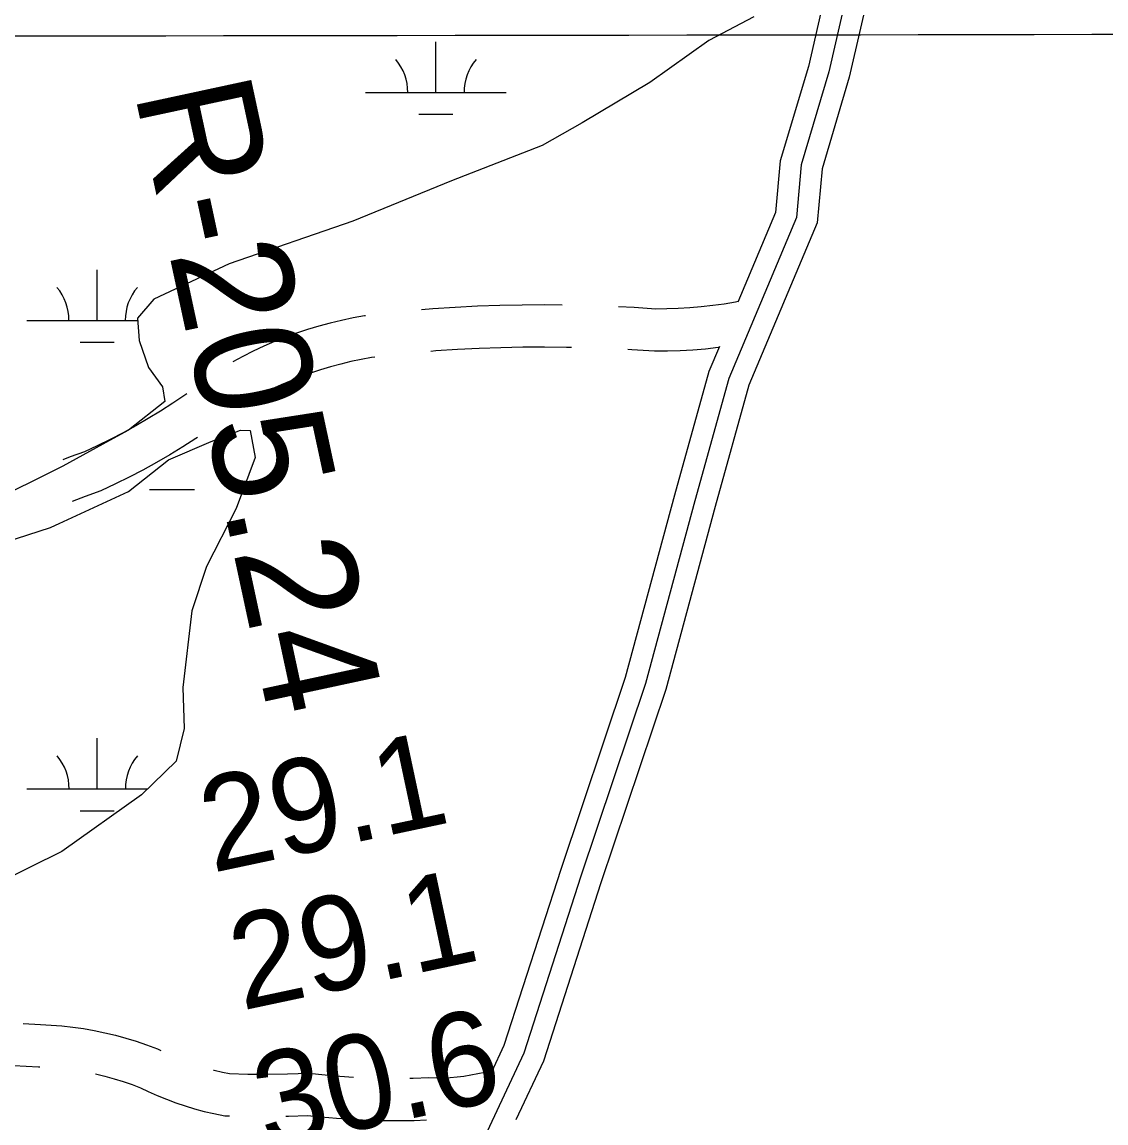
# Model space of a CAD drawing. Extents: x 3297772 to 3335630, y 634068 to 659439.
# Drawn here: x 3326926 to 3327695, y 647790 to 648571 of the extents above; entities that cross this region are included whole.
import ezdxf

# ---------------------------------------------------------------- set-up
doc = ezdxf.new("R2010")
doc.units = 0
for name, color, linetype in [('V-GRID-MAJR', 7, 'Continuous'), ('V-RIVR-EDGE', 7, 'Continuous'), ('V-RIVR-RANG', 7, 'Continuous'), ('V-RIVR-RANG-IDEN', 7, 'Continuous'), ('V-ROAD-CNTR', 7, 'Continuous'), ('V-WETL-SWMP', 7, 'Continuous')]:
    doc.layers.add(name, color=color, linetype=linetype)

msp = doc.modelspace()

# ---------------------------------------------------------------- linework, layer by layer
at = {"layer": 'V-GRID-MAJR'}
msp.add_spline([(3301875.511, 648538.54), (3307136.054, 648541.983), (3312396.597, 648546.191), (3317657.139, 648551.165), (3322917.681, 648556.903), (3328178.222, 648563.407), (3333438.761, 648570.676), (3333438.762, 648570.676)], degree=3, dxfattribs=at)
at = {"layer": 'V-RIVR-EDGE'}
msp.add_spline([(3333439.402885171, 648130.067855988), (3333432.2550225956, 648128.6038350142), (3333393.4567422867, 648121.3315154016), (3333365.9123509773, 648117.1337919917), (3333332.1679445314, 648114.8904143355), (3333298.427373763, 648114.1982391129), (3333260.8068790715, 648112.7400518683), (3333230.1687131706, 648112.0402052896), (3333195.2589870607, 648109.0241031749), (3333136.2979518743, 648102.9650492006), (3333088.585052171, 648097.6537877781), (3333047.077921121, 648092.7149842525), (3333001.6860715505, 648085.0711656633), (3332967.9320759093, 648078.9497819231), (3332933.4130271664, 648077.0961227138), (3332910.9177151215, 648075.9883382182), (3332895.0140544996, 648074.4764514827), (3332874.457745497, 648073.3638723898), (3332860.8770528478, 648070.2950297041), (3332849.229609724, 648064.8945887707), (3332842.244404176, 648062.9728462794), (3332806.9516720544, 648061.8967061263), (3332785.2252487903, 648058.0723995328), (3332742.937721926, 648051.1965108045), (3332702.2061920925, 648046.2557894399), (3332606.0019147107, 648034.4717826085), (3332570.696716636, 648028.3542345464), (3332514.829456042, 648018.7973037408), (3332458.5734359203, 648008.853531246), (3332396.116441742, 648000.4763038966), (3332317.749074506, 647987.8725855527), (3332285.5481991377, 647982.5229673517), (3332246.364994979, 647976.4150084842), (3332207.9612277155, 647971.8563342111), (3332152.8781986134, 647965.787691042), (3332088.4917905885, 647961.2932643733), (3332048.919826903, 647954.7984638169), (3332019.0476730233, 647950.2186933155), (3331983.3527565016, 647943.326502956), (3331945.32911849, 647935.6644648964), (3331897.9973069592, 647927.6376402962), (3331843.2934481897, 647918.0778327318), (3331788.9754721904, 647907.7414650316), (3331738.1553730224, 647900.498871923), (3331714.1069407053, 647898.6193218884), (3331693.9298020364, 647894.0155784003), (3331644.660905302, 647886.7691496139), (3331609.3547483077, 647880.2638009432), (3331580.2591545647, 647876.0699132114), (3331563.1959277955, 647876.112105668), (3331548.0726629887, 647876.5373041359), (3331538.376688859, 647876.1734765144), (3331524.797914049, 647873.8802350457), (3331503.455455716, 647868.5037670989), (3331463.879656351, 647860.4577641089), (3331402.971946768, 647851.3010998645), (3331393.2654245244, 647846.6714655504), (3331382.005782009, 647841.270065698), (3331348.642463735, 647836.3111248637), (3331302.4788486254, 647830.2204265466), (3331254.767866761, 647825.6847663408), (3331162.072973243, 647821.6481414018), (3331119.0242289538, 647820.5911796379), (3331084.5013445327, 647817.1863179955), (3331048.0327446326, 647811.0716466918), (3330992.9487566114, 647804.615202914), (3330947.5645783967, 647800.0737891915), (3330916.9197000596, 647796.6593383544), (3330882.0138096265, 647795.1944386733), (3330846.7143650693, 647791.4036942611), (3330781.9372796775, 647785.7468246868), (3330745.081838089, 647780.0209129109), (3330721.8138015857, 647780.0784480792), (3330687.3081777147, 647783.6539973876), (3330659.001610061, 647784.8874003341), (3330629.5278049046, 647784.5724776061), (3330565.141396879, 647780.0780509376), (3330512.7758487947, 647775.1660971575), (3330464.291183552, 647771.4079560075), (3330411.146198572, 647764.9467176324), (3330328.9113733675, 647756.6183951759), (3330280.8135498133, 647752.4714944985), (3330223.009204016, 647743.6949595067), (3330159.7727729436, 647733.7684475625), (3330098.868899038, 647726.1629857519), (3330018.571159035, 647717.0542674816), (3329963.872094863, 647709.4334629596), (3329917.707520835, 647702.9549640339), (3329903.3569804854, 647702.2148428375), (3329890.559560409, 647702.24648718), (3329873.5078406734, 647706.9422869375), (3329862.2635408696, 647707.745696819), (3329851.7881298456, 647705.8325846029), (3329827.7272315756, 647698.9116266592), (3329814.5381752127, 647697.3930274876), (3329809.4948494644, 647696.6298922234), (3329807.9484416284, 647698.572730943), (3329806.7927111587, 647701.6780125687), (3329801.7522621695, 647702.0782791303), (3329782.7481145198, 647701.3496649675), (3329745.5125436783, 647698.7271169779), (3329718.7466303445, 647695.6908775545), (3329678.0198951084, 647692.689159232), (3329648.1496590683, 647688.8849899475), (3329601.98412612, 647682.0186904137), (3329556.208311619, 647675.9270331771), (3329520.914620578, 647674.4630924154), (3329508.119118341, 647675.2703379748), (3329497.2683726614, 647678.399592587), (3329465.4591335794, 647674.6002178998), (3329435.205891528, 647672.7360105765), (3329406.1170102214, 647671.2567271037), (3329386.7317744, 647673.2436761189), (3329372.008776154, 647678.7093235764), (3329360.7673531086, 647680.676135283), (3329347.584050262, 647681.4843397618), (3329329.3564627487, 647681.1416083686), (3329318.8743392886, 647676.5138918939), (3329309.9520485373, 647675.3725452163), (3329285.5186923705, 647674.6573559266), (3329264.1810286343, 647671.2198910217), (3329230.048821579, 647668.977472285), (3329205.6221778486, 647670.9768872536), (3329192.8209220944, 647669.4573291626), (3329173.815815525, 647668.3409143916), (3329159.8578703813, 647669.5388373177), (3329154.8241338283, 647672.653708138), (3329142.020001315, 647669.9707482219), (3329119.520853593, 647667.3117612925), (3329104.393753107, 647666.1857573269), (3329092.369057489, 647665.0520820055), (3329070.2644228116, 647665.1067404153), (3329052.4236769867, 647664.3752494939), (3329042.7296206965, 647664.7870230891), (3329037.306165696, 647667.1272516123), (3329035.37579293, 647670.6222516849), (3329031.115739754, 647672.9596034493), (3329023.360686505, 647673.3665824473), (3329005.914453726, 647675.3487368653), (3328975.6755954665, 647679.3015386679), (3328944.6582592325, 647682.0928564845), (3328895.408540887, 647682.6024398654), (3328867.4964862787, 647686.5494881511), (3328838.8040358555, 647688.5594512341), (3328809.335025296, 647690.1835315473), (3328773.661205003, 647691.8229545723), (3328729.0583815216, 647689.6064266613), (3328666.2442721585, 647693.6397776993), (3328624.75248382, 647694.9057839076), (3328580.157331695, 647695.7916608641), (3328546.800725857, 647693.5473242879), (3328506.840961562, 647687.0534826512), (3328492.870550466, 647683.2099976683), (3328482.7675973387, 647675.0911167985), (3328471.904385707, 647673.1789635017), (3328434.2790964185, 647669.781773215), (3328399.369370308, 647666.7656711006), (3328372.5957856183, 647660.6270268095), (3328345.8269955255, 647656.4273855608), (3328313.244073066, 647653.4055299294), (3328276.0104200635, 647651.5585831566), (3328220.1537075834, 647646.2674590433), (3328210.4471853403, 647641.6378247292), (3328198.028935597, 647638.178304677), (3328173.5936615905, 647636.6875141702), (3328112.696500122, 647631.7966566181), (3328044.042367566, 647626.5371768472), (3328041.3325579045, 647628.4828923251), (3328031.675899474, 647644.0188896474), (3328021.231173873, 647654.5153968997), (3328011.1627418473, 647660.3573379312), (3327997.9909460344, 647665.8191497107), (3327984.425596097, 647668.9551167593), (3327951.082415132, 647672.1399887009), (3327903.389652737, 647674.9725400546), (3327857.2500106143, 647678.5768569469), (3327817.69243072, 647677.8990655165), (3327782.786540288, 647676.4341658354), (3327750.598130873, 647676.1259555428), (3327707.9381461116, 647675.455835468), (3327667.60688284, 647675.5555630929), (3327640.472347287, 647680.2762947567), (3327623.8036335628, 647683.0321325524), (3327599.375071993, 647684.2559463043), (3327563.303861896, 647682.018322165), (3327529.172613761, 647680.1637040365), (3327489.216685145, 647675.221064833), (3327442.6614337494, 647667.5801230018), (3327414.734995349, 647665.7101621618), (3327389.5289147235, 647666.160292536), (3327373.62717194, 647665.4240070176), (3327367.4271568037, 647667.378352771), (3327351.5445924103, 647674.3980794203), (3327334.107948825, 647680.2582399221), (3327331.7897754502, 647683.7541989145), (3327330.25103897, 647688.7994425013), (3327320.563695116, 647691.9258203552), (3327317.4708794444, 647695.8114977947), (3327317.871146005, 647700.8519467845), (3327315.1613363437, 647702.7976622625), (3327303.1500655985, 647707.0931954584), (3327298.497417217, 647707.4925031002), (3327292.2858950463, 647704.7932415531), (3327281.8076072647, 647701.7167275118), (3327271.7247914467, 647701.7416594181), (3327235.272493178, 647702.2195984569), (3327199.2099133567, 647703.4721797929), (3327168.9633837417, 647704.3225767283), (3327108.8638786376, 647708.3492153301), (3327072.8089701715, 647712.7042015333), (3327031.7136127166, 647717.4594542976), (3326986.7344956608, 647719.8974926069), (3326955.320728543, 647719.1995638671), (3326928.9474104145, 647718.101368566), (3326908.001382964, 647716.2141471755), (3326887.8156140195, 647708.1201982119), (3326876.1681708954, 647702.7197572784), (3326868.7980414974, 647701.9623755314), (3326856.782935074, 647704.7067062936), (3326842.0465119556, 647704.7431452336), (3326809.4674251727, 647703.2724920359), (3326777.2675087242, 647698.310674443), (3326760.1975695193, 647695.6382626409), (3326748.9408037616, 647691.4002646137), (3326738.0775921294, 647689.4881113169), (3326737.3058265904, 647691.0412315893), (3326736.9276151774, 647694.9201965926), (3326734.605606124, 647696.8649531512), (3326712.8974023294, 647700.4088581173), (3326678.3869838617, 647702.0454043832), (3326660.164190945, 647703.6416760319), (3326628.383719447, 647711.476319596), (3326607.839876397, 647715.405148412), (3326582.6299600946, 647714.3040763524), (3326557.0245718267, 647710.1015583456), (3326535.6926616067, 647708.9908970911), (3326505.83489152, 647710.2281357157), (3326475.978080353, 647711.8531749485), (3326436.8121367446, 647712.7256270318), (3326394.5389936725, 647711.6667474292), (3326361.5759419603, 647711.748255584), (3326334.8234534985, 647714.1412246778), (3326302.6570992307, 647722.7524283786), (3326245.29904813, 647737.6307715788), (3326217.011658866, 647746.6201866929), (3326194.5326484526, 647752.1050125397), (3326171.273242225, 647755.6527531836), (3326147.616446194, 647755.3234466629), (3326132.093873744, 647751.0959967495), (3326110.7447029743, 647743.0049245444), (3326100.2644973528, 647739.1528092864), (3326091.731925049, 647738.7861049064), (3326082.819223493, 647741.522764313), (3326084.3819329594, 647746.1725359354), (3326084.3905632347, 647749.662741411), (3326081.296788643, 647753.1606182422), (3326059.5751599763, 647751.2753146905), (3326025.828835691, 647748.2563358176), (3325980.43794504, 647741.0003178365), (3325936.602092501, 647735.2916666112)], degree=3, dxfattribs=at)
at = {"layer": 'V-ROAD-CNTR'}
for points in [[(3327576.868808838, 649258.843455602), (3327615.24773208, 649246.7124798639), (3327642.8216769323, 649222.920527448), (3327664.2876339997, 649188.5255962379), (3327679.651603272, 649155.9826613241), (3327688.565585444, 649117.7857377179), (3327692.748577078, 649070.0398332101), (3327692.00757856, 649017.88993751), (3327694.488573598, 648980.8890115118), (3327687.7925869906, 648949.156074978), (3327663.064636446, 648902.203168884), (3327636.309689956, 648848.9442754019), (3327586.0147905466, 648743.33048663), (3327554.389853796, 648672.7256278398), (3327529.461903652, 648605.047763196), (3327512.77293703, 648532.1609089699), (3327493.4159757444, 648467.0180392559), (3327489.92298273, 648428.8251156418), (3327441.476079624, 648313.394346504), (3327417.55812746, 648227.425518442), (3327382.5081975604, 648097.3137786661), (3327336.4282897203, 647960.2250528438), (3327295.6033713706, 647833.5633061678), (3327276.0895780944, 647791.8035563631)], [(3327575.695205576, 648791.4354474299), (3327558.7788450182, 648755.9124614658), (3327526.5919093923, 648684.0556051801), (3327500.64796128, 648613.6157460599), (3327483.74299509, 648539.788893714), (3327463.8120349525, 648472.712027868), (3327460.4690416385, 648436.1671009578), (3327433.701737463, 648372.388648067)], [(3327515.0549324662, 648609.331754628), (3327498.25796606, 648535.974901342), (3327478.614005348, 648469.865033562), (3327475.196012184, 648432.4961082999), (3327427.279108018, 648318.3263366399), (3327403.090156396, 648231.38651052), (3327368.144226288, 648101.6577699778), (3327322.1803182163, 647964.916043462), (3327281.615399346, 647839.0602951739), (3327248.587465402, 647768.380436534), (3327224.9925125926, 647753.561466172), (3327197.6335673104, 647748.8894755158), (3327124.14371429, 647737.8444976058), (3327104.1967541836, 647743.960485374)], [(3327433.89133708, 648372.8404070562), (3327431.9744013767, 648372.4587495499), (3327423.915535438, 648371.0846791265), (3327415.8196069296, 648369.9350515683), (3327407.694951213, 648369.0087227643), (3327399.5491511, 648368.3053992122), (3327391.388616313, 648367.8296772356), (3327383.216595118, 648367.5802806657), (3327375.3492416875, 648367.5555492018), (3327360.098945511, 648368.5586659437), (3327348.8828175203, 648369.136145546)], [(3327308.9044059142, 648370.3548346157), (3327296.5007307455, 648370.458383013), (3327280.5912228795, 648370.3610585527), (3327264.686155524, 648370.0346448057), (3327248.7865763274, 648369.4811399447), (3327232.897054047, 648368.6974609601), (3327217.0220172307, 648367.6848077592), (3327208.99421487, 648367.0583652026)], [(3327169.238804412, 648362.7710416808), (3327168.6889390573, 648362.6870863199), (3327160.496256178, 648361.1976034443), (3327152.3548335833, 648359.474913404), (3327144.2634580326, 648357.5263651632), (3327136.2282012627, 648355.3439367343), (3327128.2603197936, 648352.9401888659), (3327120.3610780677, 648350.3060542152), (3327112.5458451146, 648347.4537101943), (3327104.8116726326, 648344.3790078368), (3327097.1627921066, 648341.0863107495), (3327089.6170019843, 648337.5773760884), (3327082.170250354, 648333.8592696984), (3327075.2254947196, 648330.1370482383)], [(3327315.626089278, 648340.2453412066), (3327311.944205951, 648340.3284123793), (3327296.467269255, 648340.457616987), (3327280.9907771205, 648340.3629414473), (3327265.515844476, 648340.0453551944), (3327250.047423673, 648339.5068600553), (3327234.5909459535, 648338.7445390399), (3327219.1439827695, 648337.7591922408), (3327215.7012841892, 648337.4905442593)], [(3327420.5268405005, 648340.9968224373), (3327413.082136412, 648323.2583267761), (3327388.6221853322, 648235.3475025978), (3327353.7802550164, 648106.0017612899), (3327307.9323467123, 647969.6070340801), (3327267.6274273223, 647844.55728418), (3327258.751115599, 647825.5620521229)], [(3327420.2169846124, 648340.2585288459), (3327419.628393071, 648340.1749484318), (3327410.6850487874, 648339.1552772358), (3327401.7128489, 648338.3806007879), (3327392.7193836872, 648337.8563227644), (3327383.721404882, 648337.5817193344), (3327374.410758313, 648337.5524507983), (3327358.343054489, 648338.6093340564), (3327355.595253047, 648338.7508088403)], [(3327175.9190745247, 648333.4433394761), (3327173.6370609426, 648333.0949136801), (3327166.2857438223, 648331.7583965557), (3327158.973166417, 648330.211086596), (3327151.7085419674, 648328.461634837), (3327144.4937987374, 648326.5020632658), (3327137.3396802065, 648324.3438111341), (3327130.2509219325, 648321.9799457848), (3327123.2321548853, 648319.4182898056), (3327116.286327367, 648316.6569921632), (3327109.4212078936, 648313.7016892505), (3327102.644998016, 648310.5506239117), (3327095.9597496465, 648307.2127303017), (3327089.3723668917, 648303.6820520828), (3327083.5870859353, 648300.3703901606), (3327082.522742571, 648299.5509052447)], [(3327042.441386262, 648307.3171149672), (3327041.115117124, 648306.3860703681), (3327032.5675483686, 648300.6631431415), (3327023.897959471, 648295.128249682), (3327015.1093639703, 648289.786884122), (3327006.203151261, 648284.6385098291), (3326997.188500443, 648279.6874279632), (3326988.0675627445, 648274.9375652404), (3326978.8427130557, 648270.3895719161), (3326969.9469885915, 648266.2439646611), (3326959.775838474, 648262.5200591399), (3326954.429186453, 648260.4427749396)], [(3327050.025310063, 648276.2484126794), (3327048.9864516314, 648275.5528568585), (3327039.762040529, 648269.6637503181), (3327030.40863603, 648263.9791158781), (3327020.9328487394, 648258.501490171), (3327011.339499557, 648253.2325720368), (3327001.6304372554, 648248.1764347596), (3326991.8132869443, 648243.336428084), (3326981.461011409, 648238.5120353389), (3326970.366161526, 648234.44994086), (3326961.1928545, 648230.8859225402)], [(3326926.41775749, 647860.1584934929), (3326938.7227685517, 647859.4084562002), (3326946.077773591, 647859.0772320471), (3326953.775477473, 647858.4882959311), (3326961.4578106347, 647857.6568515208), (3326969.109046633, 647856.5778310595), (3326976.7152414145, 647855.2581173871), (3326984.2828499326, 647853.7000489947), (3326991.795848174, 647851.8988052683), (3326999.245941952, 647849.8636680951), (3327006.6281396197, 647847.5912387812), (3327013.936543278, 647845.0854699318), (3327021.5950696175, 647842.183160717), (3327023.9296829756, 647841.0391325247)], [(3326838.567679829, 647838.5732547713), (3326849.6050212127, 647837.1509830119), (3326867.0647806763, 647835.1418815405), (3326884.5452036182, 647833.36662882), (3326902.0509925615, 647831.8249459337), (3326919.5746516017, 647830.5199280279), (3326937.1352314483, 647829.4495437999), (3326938.1213011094, 647829.4051372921)], [(3326977.7508417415, 647824.4156615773), (3326977.7591500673, 647824.4139510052), (3326984.344151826, 647822.8351947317), (3326990.8780580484, 647821.0503319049), (3326997.34786038, 647819.0587612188), (3327003.7534567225, 647816.8625300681), (3327009.6529303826, 647814.626839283), (3327015.1084596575, 647811.9534718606), (3327021.5158141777, 647809.0669371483), (3327028.01458043, 647806.3938840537), (3327034.594235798, 647803.9344409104), (3327041.25363921, 647801.6909905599), (3327047.9824745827, 647799.665567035), (3327054.7720742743, 647797.8628186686), (3327061.6172626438, 647796.2813404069), (3327069.513130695, 647794.7292453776), (3327072.8016504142, 647794.6429943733)], [(3327061.3567439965, 647827.1539564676), (3327061.999925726, 647826.9831813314), (3327067.8887373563, 647825.6226595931), (3327072.822869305, 647824.6527546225), (3327085.777257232, 647824.3129880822), (3327099.8405599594, 647824.2406278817), (3327113.9023383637, 647824.4694336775), (3327129.215155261, 647825.0427319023), (3327140.7952424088, 647823.7723839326), (3327151.150107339, 647822.8516925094), (3327160.927440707, 647822.1843071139)], [(3327200.9083147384, 647821.4044021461), (3327203.097866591, 647821.4344688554), (3327214.191970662, 647821.8150218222), (3327219.878156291, 647821.593441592), (3327224.695856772, 647821.6172131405), (3327229.508135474, 647821.8497244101), (3327234.3019960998, 647822.2916116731), (3327239.0687134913, 647822.9418985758), (3327259.0381671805, 647826.5635907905)], [(3327112.794617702, 647794.4474382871), (3327114.7076616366, 647794.4785663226), (3327128.134844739, 647794.9812680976), (3327137.8307575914, 647793.9176160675), (3327148.799892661, 647792.9423074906), (3327159.785458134, 647792.192450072), (3327170.785340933, 647791.6657559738), (3327181.792233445, 647791.3664096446), (3327192.804141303, 647791.2902880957), (3327203.818133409, 647791.4415311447), (3327212.6259103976, 647791.7436579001)]]:
    msp.add_lwpolyline(points, dxfattribs=at)
at = {"layer": 'V-WETL-SWMP'}
for p, q in [((3327219.3004176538, 648521.2473287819), (3327219.3006900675, 648557.2471590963)), ((3327169.3005695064, 648521.2473287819), (3327269.300265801, 648521.2473287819)), ((3327207.300337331, 648505.8164015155), (3327231.3002644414, 648505.8164015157)), ((3326978.8279231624, 648359.3860917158), (3326978.828195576, 648395.3859220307)), ((3326928.828075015, 648359.3860917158), (3327007.6438431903, 648359.3860917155)), ((3326966.8278428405, 648343.9551644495), (3326990.827769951, 648343.9551644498)), ((3327016.0432080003, 648239.37636775), (3327048.043180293, 648239.37636775)), ((3326978.8859610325, 648026.7745898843), (3326978.886177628, 648062.774213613)), ((3326928.8860043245, 648026.7745898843), (3327014.58610128, 648026.7745898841)), ((3326966.885878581, 648011.3437511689), (3326990.885857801, 648011.3437511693))]:
    msp.add_line(p, q, dxfattribs=at)
for points in [[(3327445.083, 648574.962), (3327413.1550000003, 648558.26), (3327371.274, 648528.493), (3327323.117, 648499.78), (3327294.852, 648483.5970000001), (3327230.484, 648458.564), (3327160.358, 648429.876), (3327072.4450000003, 648399.639), (3327019.062, 648374.593), (3327007.538, 648361.007), (3327008.566, 648345.313), (3327015.344, 648325.951), (3327025.2660000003, 648312.34), (3327026.823, 648301.876), (3327001.169, 648281.506), (3326982.849, 648271.588), (3326954.585, 648255.929), (3326899.63, 648228.792), (3326831.057, 648186.502), (3326774.002, 648153.091), (3326691.301, 648106.11), (3326591.85, 648050.256), (3326499.207, 648000.671)], [(3326905.348, 648199.493), (3326945.6410000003, 648212.523), (3327001.117, 648238.09), (3327029.389, 648260.549), (3327059.7430000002, 648273.591), (3327080.676, 648281.4130000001), (3327087.4760000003, 648281.405), (3327091.115, 648262.047), (3327077.473, 648225.97), (3327056.501, 648184.671), (3327046.003, 648153.2980000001), (3327039.663, 648098.905), (3327040.6750000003, 648069.611), (3327034.895, 648046.602), (3327010.282, 648022.569), (3326953.742, 647982.358), (3326885.179, 647948.437)]]:
    msp.add_lwpolyline(points, dxfattribs=at)
for centre, radius, start, end in [((3327164.05765292, 648521.7221297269), 35.24628790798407, 359.22818115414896, 40.77183948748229), ((3327274.5431895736, 648521.7221297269), 35.246287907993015, 139.22817556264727, 180.7718338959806), ((3326923.585158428, 648359.8608926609), 35.24628790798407, 359.22818115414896, 40.77183948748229), ((3327034.0706950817, 648359.8608926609), 35.246287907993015, 139.22817556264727, 180.7718338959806), ((3326923.643075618, 648027.2493881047), 35.24628790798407, 359.22818727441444, 40.77184560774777), ((3327034.12885216, 648027.2493881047), 35.246287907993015, 139.22816947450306, 180.7718278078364)]:
    msp.add_arc(centre, radius, start, end, dxfattribs=at)

# ---------------------------------------------------------------- texts
at = {"layer": 'V-RIVR-RANG'}
for s, p in [('29.1', (3327060.4386248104, 647967.0994810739)), ('29.1', (3327081.4716248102, 647869.3364810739)), ('30.6', (3327098.3753541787, 647770.6961161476))]:
    msp.add_text(s, height=66.99999999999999, rotation=11.998325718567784, dxfattribs=at).set_placement(p)
at = {"layer": 'V-RIVR-RANG-IDEN'}
msp.add_text('R-205.24', height=82.99999799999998, rotation=282.14145026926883, dxfattribs=at).set_placement((3327005.169, 648521.6510000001))

doc.saveas('drawing.dxf')
